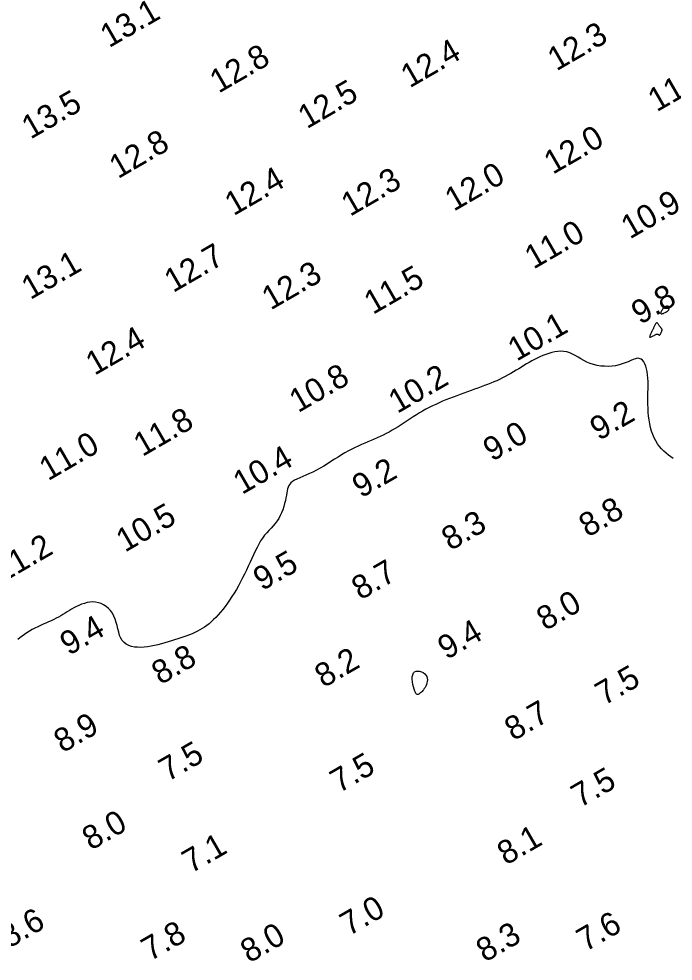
# Model space of a CAD drawing. Extents: x 3024098 to 3056816, y 418252 to 509144.
# Drawn here: x 3036178.8 to 3036317.9, y 419230.1 to 419430.4 of the extents above; entities that cross this region are included whole.
import ezdxf

# ---------------------------------------------------------------- set-up
doc = ezdxf.new("R2010")
doc.units = 0
doc.layers.add('V-CHAN-CONT-EL10', color=7, linetype='Continuous')
doc.layers.add('V-TOPO-SOUN-0911', color=7, linetype='Continuous')

msp = doc.modelspace()

# ---------------------------------------------------------------- linework, layer by layer
at = {"layer": 'V-CHAN-CONT-EL10'}
for points in [[(3036316.65, 419368.26), (3036316.77, 419368.36), (3036316.86, 419368.46), (3036316.93, 419368.55), (3036316.99, 419368.64), (3036317.02, 419368.73), (3036317.04, 419368.82), (3036317.04, 419368.9), (3036317.03, 419368.98), (3036317.01, 419369.06), (3036316.98, 419369.14), (3036316.93, 419369.2), (3036316.87, 419369.26), (3036316.81, 419369.3), (3036316.73, 419369.33), (3036316.64, 419369.35), (3036316.55, 419369.34), (3036316.45, 419369.32), (3036316.35, 419369.28), (3036316.24, 419369.22), (3036316.12, 419369.14), (3036316.01, 419369.05), (3036315.89, 419368.94), (3036315.77, 419368.8), (3036315.64, 419368.66), (3036315.52, 419368.5), (3036315.42, 419368.34), (3036315.33, 419368.18), (3036315.26, 419368.03), (3036315.23, 419367.9), (3036315.22, 419367.8), (3036315.26, 419367.73), (3036315.35, 419367.7), (3036315.47, 419367.7), (3036315.62, 419367.74), (3036315.8, 419367.79), (3036315.98, 419367.87), (3036316.17, 419367.96), (3036316.35, 419368.06), (3036316.51, 419368.16)], [(3036314.08, 419363.25), (3036314.19, 419363.31), (3036314.28, 419363.35), (3036314.36, 419363.38), (3036314.43, 419363.4), (3036314.5, 419363.4), (3036314.55, 419363.4), (3036314.61, 419363.38), (3036314.66, 419363.35), (3036314.71, 419363.31), (3036314.76, 419363.27), (3036314.81, 419363.23), (3036314.86, 419363.2), (3036314.91, 419363.18), (3036314.96, 419363.17), (3036315.01, 419363.19), (3036315.06, 419363.23), (3036315.12, 419363.3), (3036315.17, 419363.38), (3036315.22, 419363.47), (3036315.27, 419363.58), (3036315.31, 419363.68), (3036315.36, 419363.79), (3036315.4, 419363.89), (3036315.44, 419363.98), (3036315.47, 419364.07), (3036315.5, 419364.15), (3036315.52, 419364.23), (3036315.52, 419364.3), (3036315.52, 419364.37), (3036315.5, 419364.44), (3036315.47, 419364.51), (3036315.43, 419364.59), (3036315.37, 419364.66), (3036315.29, 419364.74), (3036315.22, 419364.82), (3036315.13, 419364.91), (3036315.05, 419365), (3036314.96, 419365.1), (3036314.88, 419365.2), (3036314.81, 419365.31), (3036314.74, 419365.42), (3036314.67, 419365.52), (3036314.61, 419365.61), (3036314.55, 419365.69), (3036314.49, 419365.74), (3036314.42, 419365.77), (3036314.36, 419365.77), (3036314.29, 419365.72), (3036314.21, 419365.65), (3036314.14, 419365.55), (3036314.07, 419365.42), (3036313.99, 419365.29), (3036313.92, 419365.14), (3036313.85, 419365), (3036313.79, 419364.85), (3036313.73, 419364.72), (3036313.67, 419364.6), (3036313.62, 419364.47), (3036313.56, 419364.35), (3036313.51, 419364.23), (3036313.44, 419364.1), (3036313.38, 419363.97), (3036313.3, 419363.82), (3036313.22, 419363.66), (3036313.14, 419363.5), (3036313.05, 419363.34), (3036312.98, 419363.18), (3036312.92, 419363.04), (3036312.89, 419362.92), (3036312.88, 419362.82), (3036312.91, 419362.76), (3036312.97, 419362.74), (3036313.07, 419362.76), (3036313.2, 419362.8), (3036313.34, 419362.86), (3036313.5, 419362.94), (3036313.65, 419363.02), (3036313.81, 419363.1), (3036313.95, 419363.18)], [(3036262.9, 419291.59), (3036263.21, 419291.73), (3036263.58, 419291.77), (3036263.97, 419291.72), (3036264.36, 419291.6), (3036264.73, 419291.42), (3036265.06, 419291.18), (3036265.31, 419290.9), (3036265.49, 419290.59), (3036265.59, 419290.27), (3036265.62, 419289.92), (3036265.59, 419289.57), (3036265.52, 419289.23), (3036265.41, 419288.89), (3036265.27, 419288.58), (3036265.12, 419288.29), (3036264.97, 419288.03), (3036264.81, 419287.8), (3036264.65, 419287.61), (3036264.5, 419287.43), (3036264.34, 419287.29), (3036264.19, 419287.16), (3036264.05, 419287.04), (3036263.91, 419286.94), (3036263.78, 419286.85), (3036263.66, 419286.78), (3036263.55, 419286.75), (3036263.43, 419286.76), (3036263.32, 419286.83), (3036263.2, 419286.97), (3036263.08, 419287.19), (3036262.95, 419287.5), (3036262.81, 419287.91), (3036262.67, 419288.4), (3036262.56, 419288.93), (3036262.46, 419289.48), (3036262.42, 419290.03), (3036262.42, 419290.54), (3036262.5, 419290.99), (3036262.65, 419291.35)]]:
    msp.add_lwpolyline(points, close=True, dxfattribs=at)
msp.add_lwpolyline([(3036317.91, 419336.97), (3036317.39, 419337.29), (3036316.87, 419337.64), (3036316.37, 419338.04), (3036315.89, 419338.49), (3036315.42, 419338.98), (3036314.98, 419339.51), (3036314.57, 419340.08), (3036314.19, 419340.7), (3036313.85, 419341.35), (3036313.54, 419342.05), (3036313.29, 419342.78), (3036313.08, 419343.54), (3036312.9, 419344.33), (3036312.77, 419345.14), (3036312.66, 419345.97), (3036312.59, 419346.8), (3036312.54, 419347.65), (3036312.51, 419348.49), (3036312.51, 419349.33), (3036312.52, 419350.16), (3036312.53, 419350.97), (3036312.54, 419351.77), (3036312.55, 419352.55), (3036312.54, 419353.31), (3036312.51, 419354.04), (3036312.45, 419354.74), (3036312.36, 419355.41), (3036312.24, 419356.03), (3036312.07, 419356.59), (3036311.88, 419357.09), (3036311.64, 419357.51), (3036311.36, 419357.85), (3036311.05, 419358.08), (3036310.69, 419358.21), (3036310.3, 419358.23), (3036309.86, 419358.14), (3036309.38, 419357.98), (3036308.86, 419357.77), (3036308.3, 419357.52), (3036307.7, 419357.27), (3036307.06, 419357.03), (3036306.37, 419356.82), (3036305.64, 419356.66), (3036304.89, 419356.56), (3036304.1, 419356.51), (3036303.31, 419356.53), (3036302.52, 419356.59), (3036301.74, 419356.72), (3036300.98, 419356.9), (3036300.25, 419357.14), (3036299.56, 419357.43), (3036298.9, 419357.76), (3036298.27, 419358.12), (3036297.66, 419358.48), (3036297.07, 419358.82), (3036296.47, 419359.13), (3036295.88, 419359.4), (3036295.27, 419359.59), (3036294.65, 419359.71), (3036294.01, 419359.74), (3036293.37, 419359.71), (3036292.72, 419359.62), (3036292.07, 419359.48), (3036291.43, 419359.29), (3036290.79, 419359.07), (3036290.17, 419358.82), (3036289.56, 419358.56), (3036288.97, 419358.28), (3036288.39, 419357.98), (3036287.82, 419357.67), (3036287.26, 419357.36), (3036286.7, 419357.03), (3036286.15, 419356.7), (3036285.6, 419356.37), (3036285.04, 419356.03), (3036284.48, 419355.69), (3036283.92, 419355.35), (3036283.35, 419355.02), (3036282.78, 419354.69), (3036282.19, 419354.37), (3036281.6, 419354.06), (3036280.99, 419353.76), (3036280.37, 419353.48), (3036279.73, 419353.2), (3036279.09, 419352.93), (3036278.43, 419352.67), (3036277.75, 419352.42), (3036277.06, 419352.17), (3036276.35, 419351.91), (3036275.63, 419351.65), (3036274.9, 419351.39), (3036274.15, 419351.12), (3036273.39, 419350.85), (3036272.62, 419350.57), (3036271.85, 419350.28), (3036271.09, 419349.99), (3036270.33, 419349.7), (3036269.58, 419349.4), (3036268.84, 419349.09), (3036268.11, 419348.77), (3036267.39, 419348.45), (3036266.69, 419348.11), (3036265.99, 419347.77), (3036265.3, 419347.41), (3036264.62, 419347.03), (3036263.95, 419346.64), (3036263.29, 419346.24), (3036262.63, 419345.82), (3036261.98, 419345.39), (3036261.33, 419344.96), (3036260.69, 419344.53), (3036260.05, 419344.1), (3036259.41, 419343.7), (3036258.78, 419343.3), (3036258.15, 419342.93), (3036257.51, 419342.57), (3036256.88, 419342.24), (3036256.24, 419341.92), (3036255.6, 419341.61), (3036254.96, 419341.31), (3036254.31, 419341.02), (3036253.65, 419340.73), (3036252.98, 419340.45), (3036252.31, 419340.17), (3036251.63, 419339.88), (3036250.94, 419339.58), (3036250.25, 419339.27), (3036249.54, 419338.92), (3036248.83, 419338.56), (3036248.1, 419338.16), (3036247.37, 419337.72), (3036246.62, 419337.25), (3036245.87, 419336.77), (3036245.11, 419336.28), (3036244.35, 419335.79), (3036243.59, 419335.32), (3036242.82, 419334.86), (3036242.05, 419334.44), (3036241.29, 419334.06), (3036240.54, 419333.72), (3036239.81, 419333.41), (3036239.12, 419333.11), (3036238.47, 419332.84), (3036237.89, 419332.58), (3036237.37, 419332.32), (3036236.94, 419332.06), (3036236.6, 419331.78), (3036236.34, 419331.5), (3036236.14, 419331.19), (3036236, 419330.85), (3036235.89, 419330.48), (3036235.81, 419330.08), (3036235.73, 419329.63), (3036235.65, 419329.13), (3036235.55, 419328.58), (3036235.42, 419327.98), (3036235.27, 419327.36), (3036235.09, 419326.71), (3036234.88, 419326.06), (3036234.63, 419325.42), (3036234.35, 419324.8), (3036234.02, 419324.21), (3036233.65, 419323.66), (3036233.25, 419323.14), (3036232.83, 419322.65), (3036232.38, 419322.16), (3036231.93, 419321.66), (3036231.47, 419321.16), (3036231.02, 419320.62), (3036230.59, 419320.04), (3036230.17, 419319.41), (3036229.78, 419318.74), (3036229.4, 419318.02), (3036229.03, 419317.27), (3036228.66, 419316.49), (3036228.3, 419315.69), (3036227.93, 419314.87), (3036227.55, 419314.04), (3036227.15, 419313.21), (3036226.74, 419312.37), (3036226.32, 419311.54), (3036225.89, 419310.72), (3036225.45, 419309.91), (3036225, 419309.11), (3036224.53, 419308.34), (3036224.06, 419307.59), (3036223.58, 419306.86), (3036223.1, 419306.16), (3036222.61, 419305.5), (3036222.12, 419304.86), (3036221.63, 419304.26), (3036221.13, 419303.7), (3036220.64, 419303.17), (3036220.16, 419302.69), (3036219.68, 419302.24), (3036219.2, 419301.83), (3036218.71, 419301.45), (3036218.23, 419301.11), (3036217.74, 419300.79), (3036217.23, 419300.49), (3036216.71, 419300.21), (3036216.18, 419299.95), (3036215.62, 419299.7), (3036215.05, 419299.46), (3036214.45, 419299.23), (3036213.84, 419299.01), (3036213.2, 419298.79), (3036212.55, 419298.58), (3036211.88, 419298.37), (3036211.2, 419298.15), (3036210.5, 419297.94), (3036209.79, 419297.73), (3036209.06, 419297.53), (3036208.33, 419297.34), (3036207.6, 419297.17), (3036206.87, 419297.03), (3036206.14, 419296.92), (3036205.41, 419296.84), (3036204.7, 419296.8), (3036204.01, 419296.81), (3036203.34, 419296.87), (3036202.71, 419297), (3036202.13, 419297.19), (3036201.6, 419297.45), (3036201.14, 419297.8), (3036200.75, 419298.23), (3036200.44, 419298.76), (3036200.19, 419299.35), (3036199.99, 419300.01), (3036199.81, 419300.7), (3036199.64, 419301.41), (3036199.45, 419302.11), (3036199.24, 419302.8), (3036198.97, 419303.46), (3036198.64, 419304.06), (3036198.25, 419304.6), (3036197.81, 419305.07), (3036197.32, 419305.48), (3036196.79, 419305.83), (3036196.24, 419306.1), (3036195.66, 419306.29), (3036195.07, 419306.4), (3036194.47, 419306.44), (3036193.87, 419306.4), (3036193.27, 419306.3), (3036192.68, 419306.14), (3036192.1, 419305.95), (3036191.54, 419305.72), (3036190.99, 419305.46), (3036190.47, 419305.19), (3036189.97, 419304.91), (3036189.5, 419304.63), (3036189.03, 419304.35), (3036188.58, 419304.07), (3036188.12, 419303.79), (3036187.66, 419303.51), (3036187.19, 419303.24), (3036186.69, 419302.98), (3036186.18, 419302.72), (3036185.64, 419302.47), (3036185.08, 419302.21), (3036184.51, 419301.96), (3036183.93, 419301.7), (3036183.35, 419301.44), (3036182.76, 419301.16), (3036182.17, 419300.87), (3036181.59, 419300.57), (3036181.02, 419300.24), (3036180.46, 419299.91), (3036179.94, 419299.56), (3036179.44, 419299.19), (3036178.98, 419298.82), (3036178.57, 419298.44)], dxfattribs=at)

# ---------------------------------------------------------------- texts
at = {"layer": 'V-TOPO-SOUN-0911'}
for s, p in [('13.1 ', (3036197.93, 419424.13)), ('12.3 ', (3036293.06, 419419.2)), ('12.4 ', (3036261.86, 419415.59)), ('12.8 ', (3036221.24, 419414.47)), ('11.7 ', (3036314.39, 419410.5)), ('12.5 ', (3036240, 419406.9)), ('13.5 ', (3036181.24, 419404.7)), ('12.0 ', (3036292.29, 419397.22)), ('12.8 ', (3036199.85, 419396.3)), ('12.0 ', (3036271.23, 419389.37)), ('12.4 ', (3036224.42, 419388.42)), ('12.3 ', (3036249.19, 419388.29)), ('10.9 ', (3036308.68, 419383.47)), ('11.0 ', (3036288.19, 419377.07)), ('12.7 ', (3036211.56, 419372.09)), ('13.1 ', (3036181.2, 419370.59)), ('12.3 ', (3036232.3, 419368.38)), ('11.5 ', (3036254.04, 419367.43)), ('9.8', (3036310.87, 419365.3)), ('10.1 ', (3036284.61, 419357.5)), ('12.4 ', (3036194.86, 419354.5)), ('10.8 ', (3036238.14, 419346.56)), ('10.2 ', (3036259.23, 419346.4)), ('9.2', (3036302.08, 419340.63)), ('11.8 ', (3036205.03, 419337.24)), ('9.0', (3036279.36, 419336.2)), ('11.0 ', (3036184.97, 419332.09)), ('10.4 ', (3036226.2, 419329.17)), ('9.2', (3036251.52, 419328.42)), ('10.5 ', (3036201.32, 419316.9)), ('8.8', (3036299.72, 419320.09)), ('8.3', (3036270.52, 419317.24)), ('11.2 ', (3036175.11, 419310.37)), ('9.5', (3036230.48, 419308.71)), ('8.7', (3036251.39, 419306.74)), ('8.0', (3036290.71, 419300.24)), ('9.4', (3036189.38, 419294.96)), ('9.4', (3036269.7, 419294.07)), ('8.8', (3036208.87, 419288.73)), ('8.2', (3036243.55, 419288.1)), ('7.5', (3036303.19, 419284.33)), ('8.7', (3036283.91, 419276.82)), ('8.9', (3036188.07, 419274.26)), ('7.5', (3036210.4, 419268.16)), ('7.5', (3036246.82, 419265.73)), ('7.5', (3036298.07, 419262.61)), ('8.0', (3036194.09, 419253.55)), ('7.1', (3036215.35, 419248.65)), ('8.1', (3036282.35, 419250.39)), ('7.0', (3036248.92, 419235.35)), ('8.6', (3036176.62, 419232.73)), ('7.6', (3036299.23, 419232.01)), ('7.8', (3036206.67, 419230)), ('8.0', (3036227.75, 419229.6)), ('8.3', (3036277.87, 419229.77))]:
    msp.add_text(s, height=5, rotation=30, dxfattribs=at).set_placement(p)

doc.saveas('drawing.dxf')
